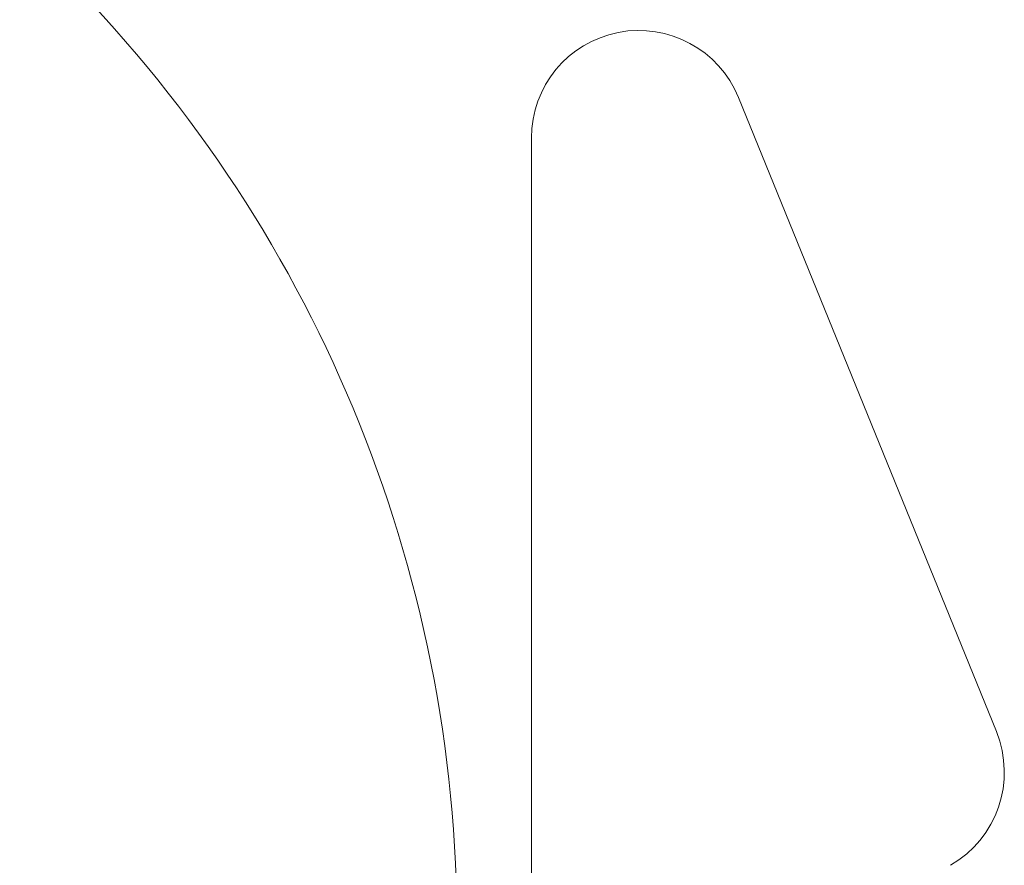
# Model space of a CAD drawing. Header units: metres. Extents: x 1316.5 to 1415.3, y -94.1 to -52.
# Tile 343 of 656: x 1393.18222 to 1393.18681, y -70.30193 to -70.298. Entities that reach past the tile are written whole.
import ezdxf

# ---------------------------------------------------------------- set-up
doc = ezdxf.new("R2010")
doc.units = ezdxf.units.M
doc.linetypes.add('AUSGEZOGEN', pattern=[0])
doc.layers.add('XR$1$Logos', color=255, linetype='AUSGEZOGEN', lineweight=13)

msp = doc.modelspace()

# ---------------------------------------------------------------- linework, layer by layer
at = {"layer": 'XR$1$Logos', "color": 255, "linetype": 'AUSGEZOGEN', "lineweight": 13, "transparency": 33554687}
for p, q in [((1393.185568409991, -70.298360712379), (1393.186768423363, -70.30130910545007)), ((1393.184605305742, -70.30654921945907), (1393.184605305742, -70.29854918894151))]:
    msp.add_line(p, q, dxfattribs=at)
for centre, radius, start, end in [((1393.177976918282, -70.30222338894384), 0.006282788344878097, 316.6075626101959, 47.45769850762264), ((1393.18510529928, -70.29854918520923), 0.0004999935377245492, 22.14491906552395, 180.0004276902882), ((1393.186305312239, -70.30149759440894), 0.0005, 300.0000000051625, 22.14661309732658)]:
    msp.add_arc(centre, radius, start, end, dxfattribs=at)

doc.saveas('drawing.dxf')
